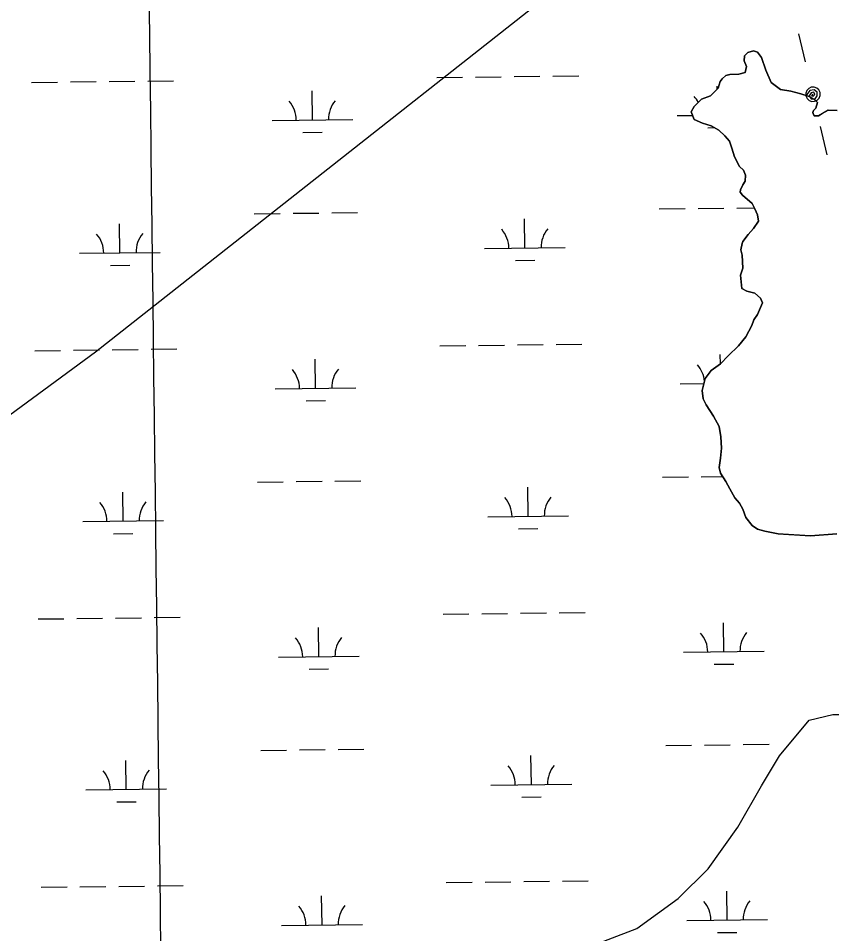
# Model space of a CAD drawing. Extents: x 3694830 to 3732949, y 415201 to 440970.
# Drawn here: x 3725287 to 3726295, y 425686 to 426821 of the extents above; entities that cross this region are included whole.
import ezdxf

# ---------------------------------------------------------------- set-up
doc = ezdxf.new("R2010")
doc.units = 0
for name, color, linetype in [('V-GRID-MAJR', 7, 'Continuous'), ('V-TOPO-SHOR', 7, 'Continuous'), ('V-UTIL-LINE', 7, 'Continuous'), ('V-WETL-SWMP', 7, 'Continuous')]:
    doc.layers.add(name, color=color, linetype=linetype)

msp = doc.modelspace()

# ---------------------------------------------------------------- linework, layer by layer
at = {"layer": 'V-GRID-MAJR'}
for points in [[(3725521.948, 420931.967), (3725447.9250000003, 426990.407), (3725373.878, 433050.776), (3725299.8310000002, 439111.152), (3725299.808, 439113.075)], [(3698983.973, 426676.689), (3704276.781, 426737.893), (3709569.5810000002, 426799.866), (3714862.3710000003, 426862.61), (3720155.153, 426926.124), (3725447.9250000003, 426990.407), (3730740.688, 427055.46), (3730740.6890000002, 427055.46)]]:
    msp.add_spline(points, degree=3, dxfattribs=at)
at = {"layer": 'V-TOPO-SHOR'}
for points in [[(3724038.285, 425348.941), (3724992.4514367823, 426119.62775263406), (3725383.0028013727, 426407.0146058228), (3726186.2122115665, 427040.7394615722), (3726576.763576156, 427357.60188944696), (3726657.821406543, 427431.2908261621), (3726679.928087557, 427446.0286135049), (3726721.611, 427468.367)], [(3726301.5270000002, 426181.379), (3726269.11, 426179.018), (3726241.832, 426180.609), (3726228.787, 426181.404), (3726212.183, 426184.574), (3726203.09, 426186.947), (3726196.768, 426191.695), (3726188.865, 426201.58), (3726185.31, 426211.859), (3726180.964, 426219.373), (3726175.037, 426226.09500000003), (3726169.11, 426237.166), (3726163.974, 426246.262), (3726157.256, 426256.543), (3726155.677, 426263.659), (3726157.264, 426275.124), (3726158.849, 426287.775), (3726157.668, 426301.61100000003), (3726155.696, 426314.261), (3726148.585, 426327.311), (3726139.498, 426341.15), (3726135.941, 426348.664), (3726134.759, 426358.943), (3726138.322, 426373.963), (3726145.836, 426383.844), (3726157.305, 426392.143), (3726166.796, 426402.022), (3726179.848, 426414.273), (3726188.943, 426425.734), (3726196.4590000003, 426439.568), (3726198.835, 426446.683), (3726203.185, 426453.403), (3726209.515, 426467.632), (3726207.145, 426473.563), (3726200.0330000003, 426479.891), (3726190.149, 426482.267), (3726183.825, 426485.431), (3726182.25, 426502.036), (3726185.021, 426510.732), (3726184.234, 426526.94), (3726182.6550000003, 426533.664), (3726184.241, 426541.174), (3726185.031, 426543.94), (3726191.755, 426552.634), (3726198.478, 426559.749), (3726204.411, 426568.84), (3726203.228, 426576.74700000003), (3726200.068, 426584.259), (3726196.512, 426590.981), (3726184.656, 426601.264), (3726181.889, 426604.82300000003), (3726182.287, 426607.98600000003), (3726185.056, 426613.91500000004), (3726187.825, 426618.658), (3726188.224, 426626.17), (3726185.852, 426632.099), (3726181.111, 426636.846), (3726174.789, 426648.708), (3726171.629, 426659.382), (3726168.471, 426668.08), (3726162.9390000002, 426674.804), (3726155.429, 426681.922), (3726145.943, 426687.065), (3726135.271, 426690.626), (3726124.994, 426694.978), (3726121.043, 426704.469), (3726124.998, 426711.186), (3726133.7, 426720.277), (3726145.167, 426724.621), (3726154.657, 426734.105), (3726157.0330000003, 426742.01300000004), (3726159.404, 426745.568), (3726164.1520000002, 426749.521), (3726168.895, 426750.705), (3726180.36, 426751.098), (3726187.872, 426753.465), (3726189.457, 426760.58), (3726186.69, 426767.699), (3726187.089, 426774.023), (3726191.4390000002, 426777.976), (3726198.161, 426780.34500000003), (3726203.299, 426778.762), (3726208.04, 426772.041), (3726213.5700000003, 426756.224), (3726220.285, 426740.804), (3726231.7460000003, 426732.103), (3726244.792, 426730.12), (3726257.0470000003, 426726.954), (3726267.324, 426723.392), (3726274.043, 426719.833), (3726277.6010000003, 426716.27400000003), (3726275.62, 426709.159), (3726272.8510000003, 426706.392), (3726271.666, 426703.625), (3726272.061, 426702.439), (3726273.642, 426699.67), (3726278.7800000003, 426699.668), (3726283.526, 426702.435), (3726291.038, 426706.781), (3726302.1070000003, 426706.382)], [(3725957.7765077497, 425655.38745132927), (3726053.572125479, 425692.2319196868), (3726105.1543811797, 425729.0763880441), (3726141.9988495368, 425765.9208564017), (3726178.843317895, 425817.5031121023), (3726208.318892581, 425869.0853678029), (3726230.4255735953, 425905.92983616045), (3726267.2700419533, 425950.1431981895), (3726296.745616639, 425957.51209186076), (3726333.590084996, 425957.51209186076), (3726385.1723406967, 425972.2498792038), (3726429.385702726, 426001.72545388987), (3726451.4923837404, 426016.4632412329), (3726458.861277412, 426045.9388159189), (3726455.68, 426106.606), (3726466.2301710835, 426082.7832842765)]]:
    msp.add_lwpolyline(points, dxfattribs=at)
at = {"layer": 'V-UTIL-LINE'}
for points in [[(3726262.588, 426766.447), (3726254.363, 426801.362)], [(3726272.024, 426726.397), (3726270.096, 426724.261), (3726272.4050000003, 426723.97500000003), (3726274.193, 426726.06), (3726273.21, 426728.818), (3726269.87, 426728.196), (3726267.307, 426724.271), (3726269.927, 426720.903), (3726274.787, 426720.718), (3726277.387, 426724.487), (3726277.33, 426728.957), (3726273.487, 426731.873), (3726268.0640000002, 426730.927), (3726263.264, 426724.333), (3726264.72, 426721.13800000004), (3726267.289, 426718.743), (3726270.578, 426717.514), (3726274.088, 426717.637), (3726277.2830000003, 426719.094), (3726279.6780000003, 426721.662), (3726280.907, 426724.952), (3726280.784, 426728.461), (3726279.327, 426731.656), (3726276.759, 426734.05100000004), (3726273.469, 426735.28), (3726269.96, 426735.157), (3726266.765, 426733.701), (3726264.37, 426731.132), (3726263.1410000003, 426727.843), (3726263.264, 426724.333)], [(3726289.685, 426651.43200000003), (3726281.4590000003, 426686.347)]]:
    msp.add_lwpolyline(points, dxfattribs=at)
at = {"layer": 'V-WETL-SWMP'}
for p, q in [((3726198.159169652, 426780.3448678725), (3726191.438170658, 426777.9748680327)), ((3726203.2981689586, 426778.7618677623), (3726198.159169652, 426780.3448678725)), ((3726187.0881713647, 426774.023868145), (3726186.6901715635, 426767.69786817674)), ((3726191.438170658, 426777.9748680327), (3726187.0881713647, 426774.023868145)), ((3726208.040168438, 426772.03986767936), (3726203.2981689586, 426778.7618677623)), ((3726213.5691680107, 426756.22386761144), (3726208.040168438, 426772.03986767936)), ((3726186.6901715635, 426767.69786817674), (3726189.455171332, 426760.58086813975)), ((3726189.455171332, 426760.58086813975), (3726187.8711717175, 426753.4658682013)), ((3725805.755400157, 426747.07071371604), (3725837.753121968, 426747.4523590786)), ((3725853.751982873, 426747.64318175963), (3725885.749704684, 426748.0248271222)), ((3725901.7485655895, 426748.2156498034), (3725933.7462874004, 426748.59729516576)), ((3725949.745148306, 426748.78811784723), (3725981.742870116, 426749.1697632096)), ((3726159.404175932, 426745.5688688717), (3726157.0311763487, 426742.011868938)), ((3726164.15017517, 426749.5208687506), (3726159.404175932, 426745.5688688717)), ((3726168.8941744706, 426750.70486863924), (3726164.15017517, 426749.5208687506)), ((3726180.359172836, 426751.0968683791), (3726168.8941744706, 426750.70486863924)), ((3726187.8711717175, 426753.4658682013), (3726180.359172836, 426751.0968683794)), ((3726220.284167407, 426740.80386751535), (3726213.5691680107, 426756.22386761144)), ((3725303.8831327, 426741.08474932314), (3725335.8808545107, 426741.46639468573)), ((3725351.879715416, 426741.6572173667), (3725383.8774372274, 426742.0388627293)), ((3725399.8762981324, 426742.2296854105), (3725431.874019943, 426742.61133077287)), ((3725447.872880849, 426742.80215345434), (3725479.8706026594, 426743.1837988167)), ((3726154.6561768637, 426734.1058690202), (3726145.1651784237, 426724.6218692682)), ((3726153.26726831, 426732.7179846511), (3726153.2224931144, 426736.4719978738)), ((3726157.0311763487, 426742.011868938), (3726154.6561768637, 426734.1058690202)), ((3726231.7461659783, 426732.1028672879), (3726220.284167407, 426740.80386751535)), ((3725651.7795774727, 426694.48859394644), (3725651.3502256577, 426730.4860334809)), ((3726145.1651784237, 426724.6218692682), (3726133.6991801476, 426720.2768695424)), ((3726244.791164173, 426730.1208670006), (3726231.7461659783, 426732.1028672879)), ((3726257.045162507, 426726.95386673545), (3726244.791164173, 426730.1208670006)), ((3726267.3231611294, 426723.39286651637), (3726257.045162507, 426726.95386673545)), ((3726274.042160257, 426719.8318663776), (3726267.3231611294, 426723.39286651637)), ((3726124.9981815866, 426711.18686977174), (3726121.043182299, 426704.467869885)), ((3726133.6991801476, 426720.2768695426), (3726124.9981815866, 426711.18686977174)), ((3726277.599159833, 426716.27286631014), (3726274.042160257, 426719.8318663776)), ((3726275.620160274, 426709.15786638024), (3726277.599159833, 426716.27286631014)), ((3726103.6554046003, 426699.8782374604), (3726122.8583728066, 426700.1072763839)), ((3726121.043182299, 426704.467869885), (3726124.9931819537, 426694.9788698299)), ((3726271.6641609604, 426703.62486648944), (3726272.8511607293, 426706.3918664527)), ((3726272.0591609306, 426702.4388664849), (3726271.6641609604, 426703.62486648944)), ((3726273.640160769, 426699.67086645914), (3726272.0591609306, 426702.4388664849)), ((3726272.8511607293, 426706.3918664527), (3726275.620160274, 426709.15786638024)), ((3726291.037158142, 426706.78086604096), (3726278.7791600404, 426699.6688663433)), ((3726302.106156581, 426706.3808657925), (3726291.037158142, 426706.78086604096)), ((3725601.783137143, 426693.8922730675), (3725701.7760178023, 426695.0849148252)), ((3726124.9931819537, 426694.9788698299), (3726135.2701805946, 426690.62686961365)), ((3726135.2701805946, 426690.62686961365), (3726145.9431791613, 426687.06486938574)), ((3726278.7791600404, 426699.6688663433), (3726273.640160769, 426699.67086645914)), ((3725639.9644686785, 426678.9155744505), (3725663.9627600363, 426679.20180847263)), ((3726141.8367361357, 426684.9015388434), (3726149.7590461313, 426684.99603034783)), ((3726145.9431791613, 426687.06486938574), (3726155.429177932, 426681.92186919)), ((3726155.429177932, 426681.92186919), (3726162.9381770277, 426674.8028690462)), ((3726162.9381770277, 426674.8028690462), (3726168.470176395, 426668.08086894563)), ((3726168.470176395, 426668.08086894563), (3726171.629176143, 426659.38186890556)), ((3726171.629176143, 426659.38186890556), (3726174.7881759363, 426648.7068688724)), ((3726174.7881759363, 426648.7068688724), (3726181.1101753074, 426636.84486877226)), ((3726181.1101753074, 426636.84486877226), (3726185.8521747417, 426632.0988686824)), ((3726185.8521747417, 426632.0988686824), (3726188.2221745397, 426626.16886865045)), ((3726188.2221745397, 426626.16886865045), (3726187.8241747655, 426618.6568686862)), ((3726185.0551752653, 426613.9138687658), (3726182.285175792, 426607.9848688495)), ((3726187.8241747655, 426618.6568686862), (3726185.0551752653, 426613.9138687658)), ((3726182.285175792, 426607.9848688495), (3726181.88917592, 426604.8228688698)), ((3726181.88917592, 426604.8228688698), (3726184.6551756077, 426601.2638688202)), ((3726184.6551756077, 426601.2638688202), (3726196.511174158, 426590.98086858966)), ((3726196.511174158, 426590.98086858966), (3726200.0671738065, 426584.25886853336)), ((3725579.753496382, 426578.1893094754), (3725611.7512181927, 426578.57095483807)), ((3725627.7500790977, 426578.7617775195), (3725659.7478009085, 426579.1434228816)), ((3725675.746661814, 426579.334245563), (3725707.744383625, 426579.71589092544)), ((3726081.6257638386, 426584.1752738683), (3726113.6234856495, 426584.55691923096)), ((3726129.622346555, 426584.7477419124), (3726161.6200683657, 426585.1293872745)), ((3726177.6189292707, 426585.3202099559), (3726199.368482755, 426585.57962268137)), ((3726200.067173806, 426584.25886853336), (3726203.2271735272, 426576.74686848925)), ((3726203.2271735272, 426576.74686848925), (3726204.410173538, 426568.8398684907)), ((3725413.2551348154, 426529.7701367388), (3725412.8257829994, 426565.7675762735)), ((3725915.127402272, 426535.7561011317), (3725914.6980504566, 426571.75354066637)), ((3726204.410173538, 426568.8398684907), (3726198.4771745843, 426559.74886865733)), ((3726191.7541756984, 426552.63486883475), (3726185.030176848, 426543.93986901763)), ((3726198.4771745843, 426559.74886865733), (3726191.7541756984, 426552.63486883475)), ((3726184.2391770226, 426541.1728690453), (3726182.6551774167, 426533.6628691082)), ((3726185.030176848, 426543.93986901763), (3726184.2391770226, 426541.1728690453)), ((3725363.2586944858, 426529.17381586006), (3725463.2515751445, 426530.3664576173)), ((3725865.130961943, 426535.15978025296), (3725965.123842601, 426536.3524220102)), ((3726182.6551774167, 426533.6628691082), (3726184.2341773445, 426526.94086909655)), ((3725903.3122934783, 426520.183081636), (3725927.310584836, 426520.46931565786)), ((3726184.2341773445, 426526.94086909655), (3726185.019177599, 426510.7318691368)), ((3725401.440026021, 426514.1971172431), (3725425.438317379, 426514.48335126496)), ((3726185.019177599, 426510.7318691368), (3726182.2481781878, 426502.03586923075)), ((3726182.2481781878, 426502.03586923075), (3726183.824178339, 426485.43186925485)), ((3726183.824178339, 426485.43186925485), (3726190.148177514, 426482.26686912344)), ((3726190.148177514, 426482.26686912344), (3726200.0311761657, 426479.8908689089)), ((3726200.0311761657, 426479.8908689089), (3726207.1441753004, 426473.5628687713)), ((3726207.1441753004, 426473.5628687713), (3726209.5141750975, 426467.6318687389)), ((3726209.5141750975, 426467.6318687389), (3726203.1841763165, 426453.402868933)), ((3726203.1841763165, 426453.402868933), (3726198.833177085, 426446.6838690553)), ((3726196.4581775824, 426439.5678691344), (3726188.9421789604, 426425.7338693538)), ((3726198.833177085, 426446.6838690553), (3726196.4581775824, 426439.5678691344)), ((3725953.7127765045, 426416.1367790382), (3725985.7104983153, 426416.5184244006)), ((3726188.9421789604, 426425.7338693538), (3726179.846180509, 426414.27286960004)), ((3725307.8507608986, 426408.43341051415), (3725339.84848271, 426408.81505587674)), ((3725355.8473436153, 426409.0058785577), (3725387.845065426, 426409.38752392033)), ((3725403.8439263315, 426409.5783466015), (3725435.841648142, 426409.9599919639)), ((3725451.8405090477, 426410.1508146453), (3725483.8382308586, 426410.5324600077)), ((3725809.7230283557, 426414.41937490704), (3725841.720750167, 426414.80102026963)), ((3725857.719611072, 426414.9918429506), (3725889.717332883, 426415.3734883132)), ((3725905.7161937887, 426415.5643109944), (3725937.713915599, 426415.94595635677)), ((3726179.846180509, 426414.27286960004), (3726166.795182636, 426402.02186993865)), ((3725655.7472056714, 426361.83725513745), (3725655.3178538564, 426397.83469467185)), ((3726157.329108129, 426392.1678156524), (3726157.190121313, 426403.8206590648)), ((3726166.795182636, 426402.02186993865), (3726157.304184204, 426392.14187018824)), ((3726145.836186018, 426383.8438704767), (3726138.3211873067, 426373.9628706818)), ((3726157.304184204, 426392.14187018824), (3726145.836186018, 426383.8438704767)), ((3726138.3211873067, 426373.9628706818), (3726134.7581881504, 426358.941870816)), ((3725605.750765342, 426361.24093425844), (3725705.743646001, 426362.4335760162)), ((3726107.623032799, 426367.2268986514), (3726136.80596993, 426367.5749713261)), ((3726134.7581881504, 426358.941870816), (3726135.940188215, 426348.66287082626)), ((3726135.940188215, 426348.66287082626), (3726139.4961878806, 426341.1498707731)), ((3725643.9320968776, 426346.2642356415), (3725667.930388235, 426346.55046966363)), ((3726139.4961878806, 426341.1498707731), (3726148.584186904, 426327.3108706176)), ((3726148.584186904, 426327.3108706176), (3726155.69518619, 426314.2618705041)), ((3726155.69518619, 426314.2618705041), (3726157.667186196, 426301.61087050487)), ((3726157.667186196, 426301.61087050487), (3726158.84818634, 426287.773870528)), ((3726158.84818634, 426287.773870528), (3726157.2631868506, 426275.12387060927)), ((3726157.2631868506, 426275.12387060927), (3726155.6771873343, 426263.6588706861)), ((3726155.6771873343, 426263.6588706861), (3726157.2561872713, 426256.542870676)), ((3725583.7211245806, 426245.5379706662), (3725615.718846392, 426245.9196160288)), ((3725631.717707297, 426246.1104387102), (3725663.7154291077, 426246.4920840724)), ((3725679.7142900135, 426246.6829067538), (3725711.712011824, 426247.06455211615)), ((3726085.5933920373, 426251.5239350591), (3726117.5911138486, 426251.9055804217)), ((3726133.589974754, 426252.09640310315), (3726159.955789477, 426252.41087520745)), ((3726157.2561872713, 426256.542870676), (3726163.97318655, 426246.26187056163)), ((3726163.97318655, 426246.26187056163), (3726169.1091860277, 426237.16687047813)), ((3725919.0950304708, 426203.10476232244), (3725918.6656786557, 426239.1022018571)), ((3726169.1091860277, 426237.16687047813), (3726175.035185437, 426226.0958703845)), ((3725417.222763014, 426197.11879792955), (3725416.7934111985, 426233.1162374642)), ((3726175.035185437, 426226.0958703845), (3726180.963184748, 426219.3728702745)), ((3726180.963184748, 426219.3728702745), (3726185.3091843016, 426211.8598702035)), ((3726185.3091843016, 426211.8598702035), (3726188.8641840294, 426201.5798701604)), ((3725869.0985901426, 426202.5084414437), (3725969.0914708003, 426203.7010832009)), ((3726188.8641840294, 426201.5798701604), (3726196.767183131, 426191.6938700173)), ((3725367.2263226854, 426196.5224770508), (3725467.2192033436, 426197.71511880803)), ((3726196.767183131, 426191.6938700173), (3726203.090182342, 426186.94786989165)), ((3725405.4076542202, 426181.5457784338), (3725429.4059455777, 426181.83201245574)), ((3725907.279921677, 426187.5317428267), (3725931.278213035, 426187.81797684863)), ((3726203.090182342, 426186.94786989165), (3726212.182181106, 426184.5728696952)), ((3726212.182181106, 426184.5728696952), (3726228.7851788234, 426181.4038693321)), ((3726228.7851788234, 426181.4038693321), (3726269.10817316, 426179.01786843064)), ((3726269.10817316, 426179.01786843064), (3726301.5261685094, 426181.37886769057)), ((3725311.818389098, 426075.78207170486), (3725343.8161109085, 426076.1637170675)), ((3725359.8149718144, 426076.35453974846), (3725391.812693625, 426076.73618511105)), ((3725407.81155453, 426076.9270077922), (3725439.8092763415, 426077.30865315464)), ((3725455.808137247, 426077.49947583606), (3725487.8058590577, 426077.8811211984)), ((3725813.6906565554, 426081.76803609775), (3725845.6883783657, 426082.1496814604)), ((3725861.687239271, 426082.34050414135), (3725893.684961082, 426082.72214950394)), ((3725909.6838219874, 426082.9129721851), (3725941.6815437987, 426083.29461754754)), ((3725957.6804047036, 426083.48544022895), (3725989.6781265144, 426083.8670855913)), ((3725659.714833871, 426029.1859163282), (3725659.285482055, 426065.1833558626)), ((3726161.587101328, 426035.1718807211), (3726161.1577495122, 426071.1693202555)), ((3726111.5906609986, 426034.5755598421), (3726211.5835416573, 426035.7682015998)), ((3725609.7183935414, 426028.5895954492), (3725709.7112742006, 426029.78223720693)), ((3726149.771992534, 426019.5988612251), (3726173.770283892, 426019.8850952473)), ((3725647.8997250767, 426013.61289683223), (3725671.8980164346, 426013.89913085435)), ((3726089.5610202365, 425918.8725962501), (3726121.5587420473, 425919.2542416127)), ((3726137.557602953, 425919.4450642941), (3726169.5553247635, 425919.8267096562)), ((3726185.554185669, 425920.0175323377), (3726217.5519074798, 425920.39917770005)), ((3725587.6887527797, 425912.88663185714), (3725619.6864745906, 425913.2682772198)), ((3725635.685335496, 425913.4590999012), (3725667.6830573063, 425913.8407452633)), ((3725683.681918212, 425914.0315679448), (3725715.679640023, 425914.41321330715)), ((3725923.06265867, 425870.45342351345), (3725922.6333068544, 425906.4508630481)), ((3725421.190391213, 425864.4674591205), (3725420.761039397, 425900.4648986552)), ((3725371.193950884, 425863.8711382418), (3725471.1868315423, 425865.06377999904)), ((3725873.066218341, 425869.8571026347), (3725973.059098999, 425871.04974439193)), ((3725409.3752824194, 425848.8944396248), (3725433.373573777, 425849.1806736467)), ((3725911.247549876, 425854.8804040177), (3725935.245841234, 425855.1666380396)), ((3725817.658284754, 425749.11669728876), (3725849.656006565, 425749.49834265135)), ((3725865.65486747, 425749.68916533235), (3725897.652589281, 425750.07081069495)), ((3725913.6514501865, 425750.2616333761), (3725945.6491719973, 425750.6432787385)), ((3725961.6480329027, 425750.83410141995), (3725993.645754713, 425751.2157467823)), ((3725315.786017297, 425743.13073289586), (3725347.7837391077, 425743.51237825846)), ((3725363.782600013, 425743.7032009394), (3725395.7803218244, 425744.08484630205)), ((3725411.7791827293, 425744.27566898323), (3725443.77690454, 425744.6573143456)), ((3725459.775765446, 425744.84813702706), (3725491.773487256, 425745.2297823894)), ((3726165.5547295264, 425702.52054191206), (3726165.1253777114, 425738.5179814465)), ((3725663.6824620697, 425696.53457751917), (3725663.253110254, 425732.5320170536)), ((3726115.5582891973, 425701.9242210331), (3726215.551169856, 425703.11686279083)), ((3725613.68602174, 425695.9382566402), (3725713.6789023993, 425697.13089839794)), ((3726153.7396207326, 425686.9475224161), (3726177.7379120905, 425687.23375643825))]:
    msp.add_line(p, q, dxfattribs=at)
for centre, radius, start, end in [((3726098.407179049, 426700.29047742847), 35.24628790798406, 26.90923279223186, 41.455187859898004), ((3725596.534911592, 426694.3045130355), 35.24628790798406, 359.91152952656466, 41.455187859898), ((3725707.0129179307, 426695.6222136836), 35.246287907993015, 139.91152663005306, 181.4551849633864), ((3725358.010468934, 426529.58605582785), 35.24628790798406, 359.91152952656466, 41.455187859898), ((3725468.488475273, 426530.9037564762), 35.246287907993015, 139.91152663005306, 181.4551849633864), ((3725859.882736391, 426535.57202022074), 35.24628790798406, 359.91152952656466, 41.455187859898), ((3725970.3607427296, 426536.8897208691), 35.246287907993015, 139.91152663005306, 181.4551849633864), ((3725600.502539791, 426361.6531742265), 35.24628790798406, 359.91152952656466, 41.455187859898), ((3725710.9805461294, 426362.9708748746), 35.246287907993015, 139.91152663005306, 181.4551849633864), ((3726102.3748072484, 426367.6391386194), 35.24628790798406, 4.681294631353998, 41.455187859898), ((3725863.8503645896, 426202.9206814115), 35.24628790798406, 359.91152952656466, 41.455187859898), ((3725974.3283709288, 426204.23838205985), 35.246287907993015, 139.91152663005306, 181.4551849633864), ((3725361.978097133, 426196.9347170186), 35.24628790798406, 359.91152952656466, 41.455187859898), ((3725472.456103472, 426198.2524176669), 35.246287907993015, 139.91152663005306, 181.4551849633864), ((3725714.948174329, 426030.31953606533), 35.246287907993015, 139.91152663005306, 181.4551849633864), ((3726106.342435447, 426034.9877998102), 35.24628790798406, 359.91152952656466, 41.455187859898), ((3726216.8204417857, 426036.3055004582), 35.246287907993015, 139.91152663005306, 181.4551849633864), ((3725604.47016799, 426029.0018354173), 35.24628790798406, 359.91152952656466, 41.455187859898), ((3725978.2959991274, 425871.5870432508), 35.246287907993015, 139.91152663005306, 181.4551849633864), ((3725365.945725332, 425864.2833782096), 35.24628790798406, 359.91152952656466, 41.455187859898), ((3725476.4237316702, 425865.6010788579), 35.246287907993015, 139.91152663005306, 181.4551849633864), ((3725867.8179927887, 425870.2693426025), 35.24628790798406, 359.91152952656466, 41.455187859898), ((3726110.3100636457, 425702.3364610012), 35.24628790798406, 359.91152952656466, 41.455187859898), ((3726220.7880699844, 425703.65416164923), 35.246287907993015, 139.91152663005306, 181.4551849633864), ((3725608.437796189, 425696.35049660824), 35.24628790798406, 359.91152952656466, 41.455187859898), ((3725718.9158025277, 425697.66819725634), 35.246287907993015, 139.91152663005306, 181.4551849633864)]:
    msp.add_arc(centre, radius, start, end, dxfattribs=at)

doc.saveas('drawing.dxf')
